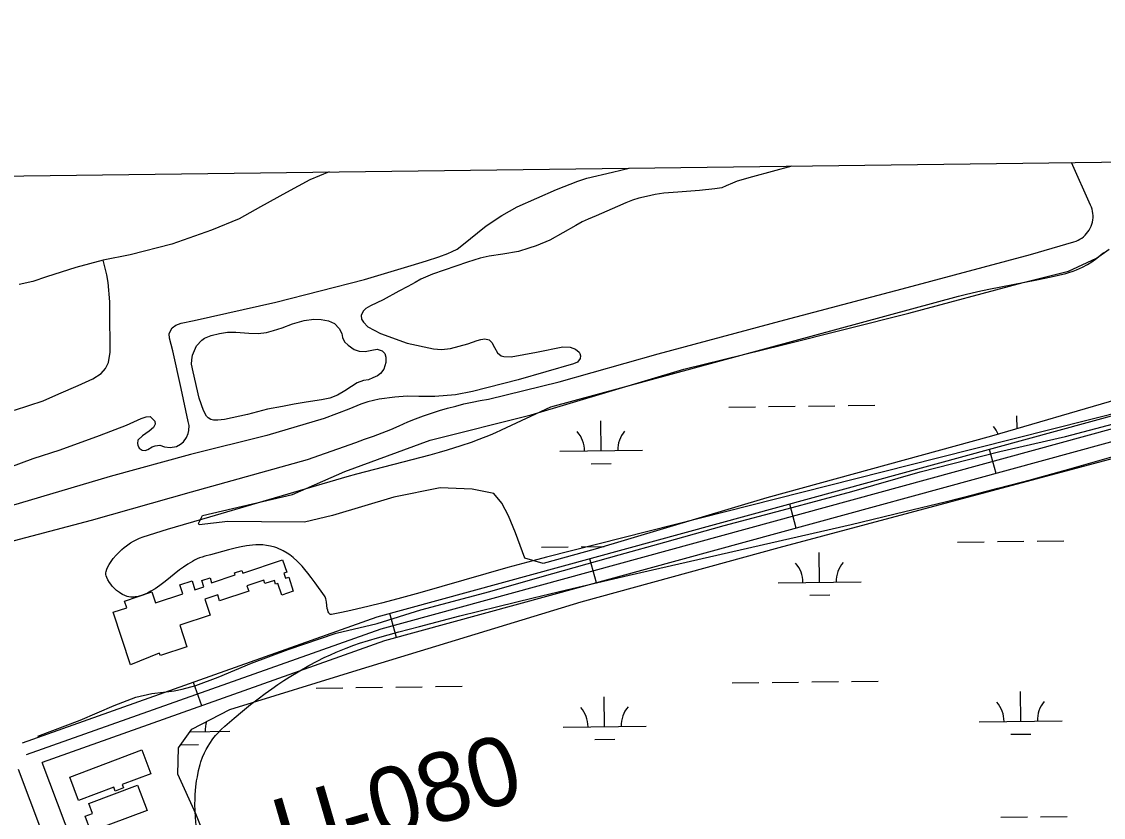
# Model space of a CAD drawing. Extents: x 3715084 to 3753216, y 488173 to 513963.
# Drawn here: x 3735955 to 3737260, y 511209 to 512168 of the extents above; entities that cross this region are included whole.
import ezdxf

# ---------------------------------------------------------------- set-up
doc = ezdxf.new("R2010")
doc.units = 0
for name, color, linetype in [('V-BLDG-OTLN', 7, 'Continuous'), ('V-DTCH-CNTR', 7, 'Continuous'), ('V-GRID-FRAM', 7, 'Continuous'), ('V-RIVR-RANG-IDEN', 7, 'Continuous'), ('V-ROAD-CNTR', 7, 'Continuous'), ('V-SITE-VEGE', 7, 'Continuous'), ('V-TOPO-SHOR', 7, 'Continuous'), ('V-WETL-SWMP', 7, 'Continuous')]:
    doc.layers.add(name, color=color, linetype=linetype)

msp = doc.modelspace()

# ---------------------------------------------------------------- linework, layer by layer
at = {"layer": 'V-BLDG-OTLN'}
for points in [[(3736086.5, 511392.6), (3736065.5, 511456), (3736081.8, 511461.4), (3736079.1, 511469.5), (3736112.1, 511480.4), (3736116.4, 511467.3), (3736149.3, 511478.2), (3736145.8, 511488.9), (3736160.6, 511493.8), (3736164.1, 511483.2), (3736174.8, 511486.7), (3736172.3, 511494.2), (3736182.3, 511497.5), (3736184.2, 511491.6), (3736212.7, 511501.1), (3736211.9, 511503.5), (3736220.7, 511506.5), (3736221.7, 511503.3), (3736269.8, 511519.3), (3736274.8, 511504.3), (3736271.2, 511503.1), (3736273.3, 511496.9), (3736277.1, 511498.2), (3736282.7, 511481.2), (3736268.9, 511476.6), (3736264.1, 511490.8), (3736261.3, 511489.9), (3736259.8, 511494.3), (3736248.4, 511490.5), (3736247.1, 511494.5), (3736226.8, 511487.8), (3736228.9, 511481.4), (3736193.8, 511469.8), (3736191.5, 511476.8), (3736175.9, 511471.7), (3736182.2, 511452.5), (3736145.7, 511440.4), (3736154.4, 511414.3), (3736122.7, 511403.8), (3736120.8, 511406.4)], [(3736013.2, 511256.9), (3736100, 511289.8), (3736110.8, 511261.2), (3736076.4, 511248.2), (3736078, 511244), (3736068, 511240.2), (3736066.2, 511244.9), (3736023.8, 511228.8)], [(3736106.3, 511216.9), (3736038.5, 511191.6), (3736031.7, 511209.9), (3736040.5, 511213.2), (3736035.9, 511225.4), (3736094.9, 511247.5)]]:
    msp.add_lwpolyline(points, close=True, dxfattribs=at)
at = {"layer": 'V-DTCH-CNTR'}
msp.add_lwpolyline([(3735895.8, 511529.4), (3736039.4, 511567.1), (3736160, 511601.1), (3736299.6, 511640.2), (3736358.1, 511660.9), (3736368.7, 511664.6), (3736379.3, 511668.4), (3736389.7, 511672.4), (3736400.1, 511676.6), (3736410.4, 511681), (3736420.7, 511685.6), (3736430.1, 511689.4), (3736439.6, 511692.9), (3736449.3, 511696.1), (3736458.9, 511699.2), (3736468.7, 511702.1), (3736478.5, 511704.7), (3736488.3, 511707.2), (3736498.2, 511709.4), (3736508.2, 511711.4), (3736518.2, 511713.2), (3736603.3, 511734.1), (3736722.9, 511767.6), (3736875.4, 511808.8), (3737023, 511847.9), (3737171.9, 511887.4), (3737224.2, 511902.8), (3737226.7, 511903.7), (3737229.1, 511904.8), (3737231.4, 511906), (3737233.6, 511907.4), (3737235.7, 511909), (3737237.6, 511910.8), (3737239.4, 511912.7), (3737241, 511914.8), (3737242.5, 511917), (3737243.8, 511919.3), (3737244.9, 511921.7), (3737245.8, 511924.1), (3737246.4, 511926.7), (3737246.9, 511929.3), (3737247.2, 511931.9), (3737247.2, 511934.5), (3737247.1, 511937.1), (3737246.7, 511939.7), (3737246.1, 511942.3), (3737245.3, 511944.8), (3737244.3, 511947.2), (3737221.2, 511998.4)], dxfattribs=at)
at = {"layer": 'V-GRID-FRAM'}
msp.add_lwpolyline([(3719350.3, 493590.7), (3719130.8, 511772.1), (3750813.3, 512168.5), (3751048.6, 493987.2), (3719350.3, 493590.7)], dxfattribs=at)
at = {"layer": 'V-ROAD-CNTR'}
for p, q in [((3737130.4, 511623.4), (3737122.5, 511652.4)), ((3736889.3, 511557.4), (3736881.4, 511586.3)), ((3736648.2, 511491.4), (3736640.3, 511520.3)), ((3736407.1, 511425.4), (3736399.1, 511454.3)), ((3736172.2, 511343.1), (3736162.1, 511371.4))]:
    msp.add_line(p, q, dxfattribs=at)
for points in [[(3738490.9, 512017.6), (3737616.8, 511772.2), (3736388.1, 511435.7), (3735960.5, 511283.8)], [(3738029.7, 511903.7), (3737612.8, 511786.6), (3736383.6, 511450), (3735955.5, 511298)], [(3738044.9, 511876.8), (3737620.8, 511757.7), (3736392.6, 511421.4), (3735979.9, 511274.8)], [(3735841.6, 509903.4), (3735958.2, 509946.7), (3736368.5, 510100.6), (3736381, 510108.2), (3736391.4, 510118.9), (3736395, 510133), (3736397.3, 510147.5), (3736395.3, 510164), (3736391.6, 510174.1), (3736207.5, 510671), (3735979.9, 511274.8)], [(3736087.1, 510905.3), (3735951.1, 511266.2)]]:
    msp.add_lwpolyline(points, dxfattribs=at)
at = {"layer": 'V-SITE-VEGE'}
for p, q in [((3737257.1, 511887.5), (3737260, 511890)), ((3737234.3, 511872.2), (3737240.4, 511875.5)), ((3737240.4, 511875.5), (3737245.6, 511878.7)), ((3737245.6, 511878.7), (3737250.1, 511881.8)), ((3737250.1, 511881.8), (3737253.9, 511884.8)), ((3737253.9, 511884.8), (3737257.1, 511887.5)), ((3737196.8, 511860.6), (3737205.5, 511862.6)), ((3737205.5, 511862.6), (3737214.2, 511864.8)), ((3737214.2, 511864.8), (3737219, 511866.1)), ((3737219, 511866.1), (3737223.3, 511867.6)), ((3737223.3, 511867.6), (3737227.3, 511869.1)), ((3737227.3, 511869.1), (3737231, 511870.7)), ((3737231, 511870.7), (3737234.3, 511872.2)), ((3737121.3, 511845.7), (3737179.4, 511856.8)), ((3737179.4, 511856.8), (3737196.8, 511860.6)), ((3736593.4, 511703.8), (3737085.1, 511837.2)), ((3737085.1, 511837.2), (3737093.1, 511839.3)), ((3737093.1, 511839.3), (3737108.1, 511842.9)), ((3737108.1, 511842.9), (3737121.3, 511845.7)), ((3737579.6, 511773.2), (3737059.6, 511642)), ((3736533.8, 511676), (3736593.4, 511703.8)), ((3736506.7, 511664.6), (3736520.3, 511670.1)), ((3736520.3, 511670.1), (3736527.1, 511673)), ((3736527.1, 511673), (3736533.8, 511676)), ((3736468.5, 511651.8), (3736485.1, 511657)), ((3736485.1, 511657), (3736497.5, 511661.3)), ((3736497.5, 511661.3), (3736506.7, 511664.6)), ((3736359.3, 511623), (3736447.9, 511645.9)), ((3736447.9, 511645.9), (3736458.9, 511649)), ((3736458.9, 511649), (3736468.5, 511651.8)), ((3737059.6, 511642), (3736895.8, 511600.5)), ((3736296.8, 511604.8), (3736347.6, 511619.8)), ((3736347.6, 511619.8), (3736359.3, 511623)), ((3736181.9, 511571.2), (3736296.8, 511604.8)), ((3736895.8, 511600.5), (3736587.9, 511522.3)), ((3736130.8, 511556), (3736181.9, 511571.2)), ((3736101.7, 511547), (3736130.8, 511556)), ((3736078.7, 511534), (3736081.4, 511536.1)), ((3736081.4, 511536.1), (3736086.3, 511539.6)), ((3736086.3, 511539.6), (3736090.1, 511541.9)), ((3736090.1, 511541.9), (3736093, 511543.5)), ((3736093, 511543.5), (3736097.3, 511545.5)), ((3736097.3, 511545.5), (3736101.7, 511547)), ((3736226.3, 511536), (3736219.9, 511534.9)), ((3736233.5, 511536.9), (3736226.3, 511536)), ((3736237.4, 511537.1), (3736233.5, 511536.9)), ((3736241.5, 511537.2), (3736237.4, 511537.1)), ((3736245.8, 511537.1), (3736241.5, 511537.2)), ((3736250.3, 511536.6), (3736245.8, 511537.1)), ((3736255.1, 511535.8), (3736250.3, 511536.6)), ((3736065.4, 511520.6), (3736069, 511524.8)), ((3736069, 511524.8), (3736072.5, 511528.4)), ((3736072.5, 511528.4), (3736075.7, 511531.5)), ((3736075.7, 511531.5), (3736078.7, 511534)), ((3736176, 511523.5), (3736172.8, 511522.6)), ((3736183, 511525.3), (3736176, 511523.5)), ((3736204.5, 511531.3), (3736183, 511525.3)), ((3736214.3, 511533.7), (3736204.5, 511531.3)), ((3736219.9, 511534.9), (3736214.3, 511533.7)), ((3736260.2, 511534.5), (3736255.1, 511535.8)), ((3736262.8, 511533.6), (3736260.2, 511534.5)), ((3736265.4, 511532.6), (3736262.8, 511533.6)), ((3736268, 511531.4), (3736265.4, 511532.6)), ((3736270.5, 511530.1), (3736268, 511531.4)), ((3736275.3, 511527.2), (3736270.5, 511530.1)), ((3736278.4, 511525.1), (3736275.3, 511527.2)), ((3736282.4, 511522), (3736278.4, 511525.1)), ((3736057.8, 511508.1), (3736059.1, 511510.8)), ((3736059.1, 511510.8), (3736060.5, 511513.5)), ((3736060.5, 511513.5), (3736062.1, 511516)), ((3736062.1, 511516), (3736065.4, 511520.6)), ((3736150.4, 511510.5), (3736145.6, 511507)), ((3736155.4, 511513.9), (3736150.4, 511510.5)), ((3736160.9, 511517.3), (3736155.4, 511513.9)), ((3736163.7, 511518.8), (3736160.9, 511517.3)), ((3736166.6, 511520.2), (3736163.7, 511518.8)), ((3736169.6, 511521.5), (3736166.6, 511520.2)), ((3736172.8, 511522.6), (3736169.6, 511521.5)), ((3736287.4, 511517.5), (3736282.4, 511522)), ((3736290.1, 511514.8), (3736287.4, 511517.5)), ((3736293.2, 511511.5), (3736290.1, 511514.8)), ((3736296.5, 511507.7), (3736293.2, 511511.5)), ((3736571.7, 511518.1), (3736541.3, 511509.8)), ((3736587.9, 511522.3), (3736571.7, 511518.1)), ((3736056.6, 511503.4), (3736056.9, 511505.3)), ((3736056.7, 511501.4), (3736056.6, 511503.4)), ((3736057.1, 511499.9), (3736056.7, 511501.4)), ((3736056.9, 511505.3), (3736057.8, 511508.1)), ((3736057.7, 511497.9), (3736057.1, 511499.9)), ((3736058.9, 511495.2), (3736057.7, 511497.9)), ((3736145.6, 511507), (3736128.1, 511493.2)), ((3736300.3, 511503.2), (3736296.5, 511507.7)), ((3736304.4, 511497.8), (3736300.3, 511503.2)), ((3736308.9, 511491.6), (3736304.4, 511497.8)), ((3736541.3, 511509.8), (3736435.3, 511479.4)), ((3736061, 511491.8), (3736058.9, 511495.2)), ((3736062.5, 511489.7), (3736061, 511491.8)), ((3736064.4, 511487.4), (3736062.5, 511489.7)), ((3736066.7, 511484.9), (3736064.4, 511487.4)), ((3736069.5, 511482.2), (3736066.7, 511484.9)), ((3736115.9, 511484.3), (3736111, 511481.2)), ((3736121.6, 511488.3), (3736115.9, 511484.3)), ((3736128.1, 511493.2), (3736121.6, 511488.3)), ((3736320.4, 511475.6), (3736308.9, 511491.6)), ((3736072.9, 511479.6), (3736069.5, 511482.2)), ((3736074.7, 511478.4), (3736072.9, 511479.6)), ((3736076.6, 511477.3), (3736074.7, 511478.4)), ((3736079.5, 511476), (3736076.6, 511477.3)), ((3736082.3, 511475.1), (3736079.5, 511476)), ((3736084.2, 511474.7), (3736082.3, 511475.1)), ((3736086.7, 511474.3), (3736084.2, 511474.7)), ((3736090.1, 511474.2), (3736086.7, 511474.3)), ((3736092, 511474.4), (3736090.1, 511474.2)), ((3736094.2, 511474.6), (3736092, 511474.4)), ((3736096.8, 511475.2), (3736094.2, 511474.6)), ((3736099.6, 511476), (3736096.8, 511475.2)), ((3736102.9, 511477.2), (3736099.6, 511476)), ((3736106.7, 511478.9), (3736102.9, 511477.2)), ((3736111, 511481.2), (3736106.7, 511478.9)), ((3736320.9, 511474.6), (3736320.4, 511475.6)), ((3736321.7, 511472.3), (3736320.9, 511474.6)), ((3736322.1, 511470.6), (3736321.7, 511472.3)), ((3736408.8, 511472.1), (3736389, 511466.9)), ((3736435.3, 511479.4), (3736408.8, 511472.1)), ((3736322.6, 511468.2), (3736322.1, 511470.6)), ((3736323.7, 511460.6), (3736322.6, 511468.2)), ((3736324.2, 511458.4), (3736323.7, 511460.6)), ((3736324.9, 511456.3), (3736324.2, 511458.4)), ((3736351.9, 511458), (3736340.8, 511455.6)), ((3736374.1, 511463.2), (3736351.9, 511458)), ((3736389, 511466.9), (3736374.1, 511463.2)), ((3736325.4, 511455.3), (3736324.9, 511456.3)), ((3736326, 511454.5), (3736325.4, 511455.3)), ((3736326.7, 511453.8), (3736326, 511454.5)), ((3736327.7, 511453.3), (3736326.7, 511453.8)), ((3736328.9, 511453.2), (3736327.7, 511453.3)), ((3736340.8, 511455.6), (3736328.9, 511453.2))]:
    msp.add_line(p, q, dxfattribs=at)
for points in [[(3737213.5, 511627.4), (3737272.5, 511644.2)], [(3736165.7, 511198.9), (3736164.7, 511208.5), (3736164.3, 511216.9), (3736164.1, 511224.2), (3736164.2, 511230.5), (3736164.5, 511236), (3736165.2, 511245.4), (3736166.1, 511252.4), (3736167, 511257.5), (3736168.5, 511265), (3736170.3, 511272.3), (3736171.2, 511275.4), (3736173.3, 511281.2), (3736175.5, 511286.2), (3736177.7, 511290.5), (3736179.8, 511294.3), (3736181.9, 511297.5), (3736185.8, 511303.1), (3736189, 511307.2), (3736191.6, 511310.2), (3736195.7, 511314.5), (3736200.2, 511318.7), (3736211.2, 511328.2), (3736221.5, 511336.8), (3736231.1, 511344.5), (3736240.1, 511351.5), (3736248.6, 511357.9), (3736256.6, 511363.6), (3736264.1, 511368.8), (3736271.1, 511373.5), (3736277.8, 511377.7), (3736290.4, 511385.4), (3736301.5, 511391.7), (3736311.3, 511396.8), (3736320, 511401.2), (3736327.7, 511404.7), (3736334.5, 511407.7), (3736346.6, 511412.7), (3736355.8, 511416.2), (3736362.7, 511418.6), (3736373.4, 511422), (3736384.1, 511425.2), (3736410, 511432.2), (3736435, 511438.9), (3736483.6, 511451.6), (3736529.2, 511463), (3736572.1, 511473.5), (3736612.2, 511483.1), (3736687.6, 511500.7), (3736918.5, 511553.4), (3736955.5, 511562), (3737020.3, 511577.4), (3737068.7, 511589.3), (3737105, 511598.5), (3737132.2, 511605.5), (3737172.9, 511616.3), (3737213.5, 511627.4)]]:
    msp.add_lwpolyline(points, dxfattribs=at)
at = {"layer": 'V-TOPO-SHOR'}
for points in [[(3736884, 511994.2), (3736836.3, 511981.2), (3736818, 511975.9), (3736812.2, 511973.7), (3736804.8, 511970.2), (3736799.4, 511968), (3736791, 511966.8), (3736772.7, 511964.7), (3736746.5, 511962.7), (3736729.5, 511961.6), (3736719.2, 511960), (3736708.6, 511957.6), (3736699.3, 511955.4), (3736691.6, 511952.9), (3736683.6, 511949.8), (3736673.6, 511945.4), (3736647.9, 511934), (3736638.3, 511930.3), (3736631.2, 511926.8), (3736623.5, 511922.4), (3736592, 511905), (3736575.6, 511897.8), (3736566.6, 511895), (3736554.1, 511891.3), (3736535.2, 511887.9), (3736518.8, 511885.5), (3736507.9, 511883), (3736492.8, 511878.3), (3736450.7, 511863.9), (3736436.6, 511857.6), (3736429.5, 511853.8), (3736420.8, 511849.1), (3736409.9, 511843.4), (3736390.9, 511833), (3736375.8, 511825.5), (3736370, 511822.3), (3736366.8, 511819.1), (3736364.5, 511814), (3736365.1, 511809.5), (3736367.3, 511806), (3736372.7, 511800.2), (3736387.7, 511792.1), (3736420, 511780.6), (3736451.6, 511773.6), (3736461.2, 511772.9), (3736472.4, 511774.1), (3736493.3, 511779.7), (3736504.5, 511783.7), (3736509, 511785), (3736513.5, 511785.9), (3736518.9, 511784.6), (3736522.1, 511781.4), (3736525.3, 511775.2), (3736529.1, 511768.8), (3736533.2, 511765.3), (3736536.7, 511764.6), (3736545.3, 511763.9), (3736576.1, 511769.7), (3736607.9, 511776.2), (3736616.5, 511775.8), (3736623.2, 511773.2), (3736627.4, 511769.9), (3736628.3, 511768.3), (3736628.9, 511765.1), (3736628.6, 511761.9)], [(3736326.1, 511987.2), (3736302.4, 511977.5), (3736274.3, 511962.4), (3736243.2, 511945.2), (3736217.3, 511930.6), (3736184, 511916.8), (3736136.2, 511899.8), (3736085.9, 511887.1), (3736053.5, 511880.8), (3736020.2, 511871.9), (3735985.2, 511860.4), (3735968.5, 511854.8), (3735951.9, 511851.5)], [(3736163, 511808), (3736261.5, 511829.9), (3736368.7, 511857.2), (3736424.9, 511874.4), (3736443.5, 511880), (3736458.3, 511884.7), (3736469.2, 511888.7), (3736474.3, 511891.3), (3736480.1, 511894.1), (3736485.9, 511898.5), (3736515.3, 511922), (3736534.3, 511934.6), (3736552.6, 511945.1), (3736576.4, 511955.4), (3736600.2, 511966.1), (3736625.9, 511976.2), (3736636.8, 511979.6), (3736667.6, 511987), (3736687.9, 511991.8)], [(3735946.3, 511699.6), (3735980.9, 511711.2), (3735999.8, 511719.3), (3736023.2, 511729.4), (3736040.9, 511737.5), (3736051.1, 511744.1), (3736056.3, 511750.2), (3736059.6, 511757.2), (3736061.9, 511769.6), (3736061.7, 511785.6), (3736061.2, 511804.2), (3736061.4, 511830.4), (3736059.4, 511853.7), (3736057.9, 511863), (3736053.5, 511880.8)], [(3735923, 511624.5), (3735968.9, 511641.4), (3736001.3, 511651.8), (3736048.9, 511669.3), (3736081.6, 511681.8), (3736099, 511689.7), (3736105.1, 511691.6), (3736109.9, 511692.2), (3736115.6, 511686.4), (3736115.9, 511682.8), (3736113.9, 511678.7), (3736108.8, 511674.6), (3736100.7, 511668.9), (3736095.2, 511663.5), (3736094.6, 511659.6), (3736095.2, 511657.4), (3736096.8, 511653.9), (3736100.3, 511651.3), (3736104.1, 511651.2), (3736107.3, 511652.2), (3736112.5, 511655.6), (3736116, 511656.9), (3736121.5, 511657.5), (3736127.5, 511655.5), (3736134.2, 511654.8), (3736141.6, 511656), (3736146.8, 511658.9), (3736150.3, 511661.4), (3736153.9, 511666.8), (3736155.8, 511671.6), (3736156.8, 511675.1), (3736156.9, 511681.2), (3736156, 511686), (3736147.3, 511725.8), (3736137.4, 511771.4), (3736133.4, 511786.8), (3736133.1, 511791.9), (3736134.4, 511795.4), (3736136.4, 511798.9), (3736140.9, 511802.1), (3736147.6, 511804.6), (3736163, 511808)], [(3736227.4, 511694.7), (3736199.5, 511688.6), (3736191.5, 511687.7), (3736186.4, 511687.7), (3736183.2, 511688.4), (3736180, 511690.3), (3736177.8, 511692.6), (3736174.3, 511699.3), (3736169.3, 511714.1), (3736161.9, 511745.9), (3736160, 511755.2), (3736160.1, 511760.3), (3736161.1, 511766), (3736166, 511777.2), (3736172.4, 511784.2), (3736175.7, 511786.7), (3736183.7, 511789.9), (3736193.6, 511792.4), (3736203.3, 511793.9), (3736213.2, 511793.8), (3736229.2, 511792.7), (3736240.1, 511792.3), (3736250.3, 511793.5), (3736258.7, 511795.7), (3736269.3, 511799.1), (3736281.5, 511803.8), (3736295.9, 511807.9), (3736307.5, 511809.7), (3736316.1, 511809.3), (3736325.1, 511807.6), (3736332.4, 511804.4), (3736337.8, 511798.2), (3736341, 511792.1), (3736341.9, 511787.6), (3736344.4, 511782.2), (3736348.8, 511778), (3736355.9, 511773.1), (3736361.9, 511771.1), (3736369.3, 511770.4), (3736377.3, 511772), (3736383.7, 511773.2), (3736389.8, 511771.2), (3736393, 511768), (3736394.2, 511763.8), (3736394.1, 511757.1), (3736391.8, 511749.4), (3736388, 511744), (3736384.1, 511741.2), (3736378.6, 511738.7), (3736373.2, 511736.5), (3736367.4, 511735.5), (3736359.7, 511732.7), (3736352.9, 511728.3), (3736344.9, 511723.2), (3736335.9, 511717.9), (3736326.9, 511714.4), (3736316.6, 511712.3), (3736298.3, 511709.2), (3736283.9, 511706.8), (3736269.8, 511704.3), (3736251.5, 511700.9), (3736227.4, 511694.7)], [(3736628.6, 511761.9), (3736625.4, 511757.8), (3736620.5, 511755.6), (3736553.8, 511736.3), (3736498.6, 511722.3), (3736478.1, 511718.3), (3736453.4, 511716.3), (3736434.2, 511716.1), (3736419.8, 511716.5), (3736405.3, 511715.4), (3736386.1, 511713), (3736372.6, 511709.9), (3736364, 511707.1), (3736349.5, 511700.8), (3736319.9, 511689.5), (3736250.9, 511669.2), (3736158.5, 511646.3), (3736061.9, 511619.6), (3735930.3, 511580.6), (3735742.2, 511530.3), (3735641.5, 511502.3), (3735538.4, 511473.3), (3735463.6, 511450.2), (3735432.5, 511439.9)], [(3735974.7, 511306.5), (3736025.6, 511325.6), (3736066.5, 511343.6), (3736092.6, 511353.6), (3736112.2, 511358), (3736126, 511359.5), (3736138.8, 511361), (3736148.5, 511363.1), (3736165.2, 511367.5), (3736191.9, 511377.5), (3736232.2, 511394.5), (3736276.3, 511410.9), (3736334.5, 511430.9), (3736383.7, 511442.4), (3736436.5, 511458.7), (3736519.5, 511481.1), (3736582.9, 511499.2), (3736675.8, 511525.1), (3736730.8, 511540.7), (3736802.2, 511560.6), (3736878.2, 511580.6), (3736956.3, 511601.7), (3737038.7, 511625.5), (3737134.8, 511649.7), (3737213.9, 511668), (3737271.8, 511683.3)]]:
    msp.add_lwpolyline(points, dxfattribs=at)
at = {"layer": 'V-WETL-SWMP'}
for p, q in [((3737251.3, 511883.2), (3737266.6, 511894.1)), ((3737217.4, 511867.6), (3737251.3, 511883.2)), ((3737162.8, 511853.6), (3737217.4, 511867.6)), ((3737025.2, 511816.7), (3737162.8, 511853.6)), ((3736873.1, 511778.7), (3737025.2, 511816.7)), ((3736753.5, 511749.3), (3736873.1, 511778.7)), ((3736569.6, 511694.2), (3736753.5, 511749.3)), ((3737276.1, 511712.6), (3737124.7, 511668.3)), ((3736447.9, 511663.5), (3736569.6, 511694.2)), ((3736807.9, 511703.4), (3736839.9, 511703.8)), ((3736855.9, 511704), (3736887.9, 511704.4)), ((3736903.9, 511704.6), (3736935.9, 511705)), ((3736951.9, 511705.2), (3736983.9, 511705.6)), ((3737155.6, 511677.3), (3737155.4, 511693)), ((3736653.9, 511650.7), (3736653.5, 511686.7)), ((3737124.7, 511668.3), (3736853.7, 511593.9)), ((3736344.8, 511625.7), (3736447.9, 511663.5)), ((3736604, 511650.1), (3736703.9, 511651.3)), ((3736642.1, 511635.1), (3736666.1, 511635.4)), ((3736281.8, 511597.9), (3736344.8, 511625.7)), ((3736459.9, 511606.1), (3736403.9, 511594.9)), ((3736498.5, 511604.4), (3736459.9, 511606.1)), ((3736524.6, 511599.4), (3736498.5, 511604.4)), ((3736173.3, 511572.6), (3736281.8, 511597.9)), ((3736403.9, 511594.9), (3736329.9, 511572.7)), ((3736534.2, 511587.6), (3736524.6, 511599.4)), ((3736853.7, 511593.9), (3736646.9, 511532.2)), ((3736542.4, 511572.3), (3736534.2, 511587.6)), ((3736168.4, 511563), (3736173.3, 511572.6)), ((3736169.1, 511561.6), (3736168.4, 511563)), ((3736203.6, 511565.4), (3736169.1, 511561.6)), ((3736244.3, 511565.1), (3736203.6, 511565.4)), ((3736296, 511564.7), (3736244.3, 511565.1)), ((3736329.9, 511572.7), (3736296, 511564.7)), ((3736550.5, 511551.6), (3736542.4, 511572.3)), ((3736562, 511521.1), (3736550.5, 511551.6)), ((3737083.9, 511540.6), (3737115.9, 511541)), ((3737131.9, 511541.2), (3737163.9, 511541.6)), ((3737179.9, 511541.8), (3737211.8, 511542.2)), ((3736582, 511534.4), (3736614, 511534.8)), ((3736646.9, 511532.2), (3736584, 511514.7)), ((3736630, 511535), (3736657.4, 511535.3)), ((3736917.4, 511492.1), (3736916.9, 511528.1)), ((3736584, 511514.7), (3736562, 511521.1)), ((3736867.4, 511491.5), (3736967.4, 511492.7)), ((3736905.6, 511476.5), (3736929.6, 511476.8)), ((3736454.2, 511366.2), (3736486.2, 511366.6)), ((3736812.1, 511370.7), (3736844, 511371.1)), ((3736860, 511371.3), (3736892, 511371.7)), ((3736908, 511371.9), (3736940, 511372.3)), ((3736956, 511372.5), (3736988, 511372.9)), ((3736310.2, 511364.4), (3736342.2, 511364.8)), ((3736358.2, 511365), (3736390.2, 511365.4)), ((3736406.2, 511365.6), (3736438.2, 511366)), ((3736658.1, 511318), (3736657.7, 511354)), ((3737160, 511324.3), (3737159.5, 511360.3)), ((3736608.1, 511317.4), (3736708.1, 511318.7)), ((3737110, 511323.7), (3737210, 511324.9)), ((3736158.1, 511311.8), (3736206.2, 511312.4)), ((3736646.3, 511302.5), (3736670.3, 511302.8)), ((3737148.2, 511308.7), (3737172.2, 511309)), ((3736147, 511296.2), (3736168.4, 511296.5)), ((3737136, 511208.6), (3737168, 511209)), ((3737184, 511209.2), (3737216, 511209.6))]:
    msp.add_line(p, q, dxfattribs=at)
msp.add_lwpolyline([(3736190, 511149.9), (3736165, 511212.9), (3736143.3, 511260.6), (3736144.3, 511292.4), (3736160.3, 511315), (3736206.1, 511338.8), (3736365.1, 511387.8), (3736630, 511468.5), (3736868.5, 511534.1), (3737283.9, 511645)], dxfattribs=at)
for centre, start, end in [((3737100.6, 511656.8), 23.3443, 41.4878), ((3736598.7, 511650.5), 359.9442, 41.4878), ((3736709.2, 511651.9), 139.9442, 181.4878), ((3736862.1, 511491.9), 359.9442, 41.4878), ((3736972.6, 511493.3), 139.9442, 181.4878), ((3736602.9, 511317.8), 359.9442, 41.4878), ((3736713.3, 511319.2), 139.9442, 181.4878), ((3737104.7, 511324.1), 359.9442, 41.4878), ((3737215.2, 511325.5), 139.9442, 181.4878), ((3736211.5, 511312.9), 161.3035, 181.4878)]:
    msp.add_arc(centre, 35.2, start, end, dxfattribs=at)

# ---------------------------------------------------------------- texts
at = {"layer": 'V-RIVR-RANG-IDEN'}
msp.add_text('U-080', height=83, rotation=16.2413, dxfattribs=at).set_placement((3736274.1, 511147.3))

doc.saveas('drawing.dxf')
